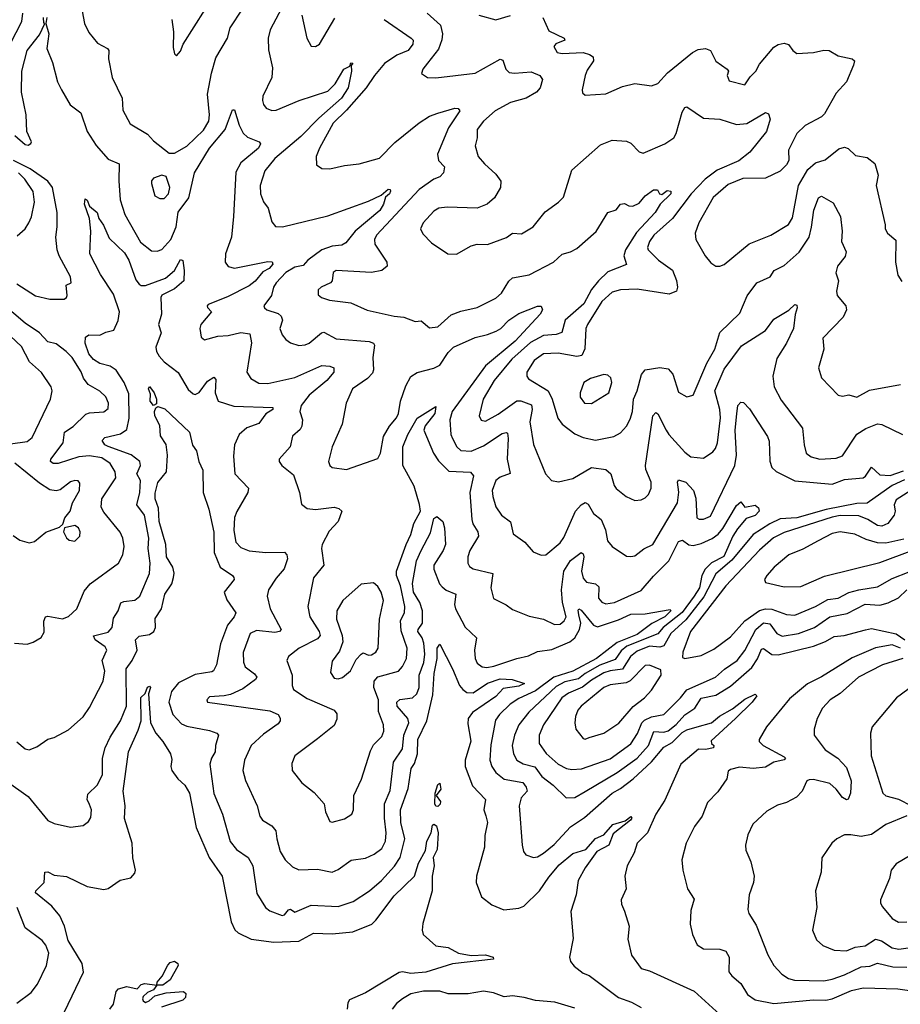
# Model space of a CAD drawing. Extents: x 1443846 to 1577407, y 839182 to 927291.
# Tile 411 of 535: x 1550729 to 1554974, y 895848 to 900594. Entities that reach past the tile are written whole.
import ezdxf

# ---------------------------------------------------------------- set-up
doc = ezdxf.new("R2010")
doc.units = 0

msp = doc.modelspace()

# ---------------------------------------------------------------- linework, layer by layer
at = {"layer": '0CON20XD'}
for points in [[(1551031.1, 900635), (1551041.4, 900575), (1551062.4, 900532.4), (1551105, 900481.2), (1551152.5, 900455), (1551158.8, 900445), (1551156.9, 900405), (1551175.7, 900315), (1551223.1, 900215), (1551227.2, 900157.2), (1551262.6, 900092.6), (1551345, 900041.5), (1551375, 900010), (1551450.6, 899950.6), (1551475, 899950), (1551535, 899983.8), (1551615, 900061.6), (1551640.3, 900105), (1551644.2, 900135), (1551634.6, 900235), (1551653.2, 900336.8), (1551675, 900410.6), (1551730.6, 900505), (1551743.6, 900555), (1551803.9, 900645)], [(1551462, 900595), (1551470, 900535), (1551469.3, 900459.3), (1551475, 900430), (1551485, 900420), (1551505, 900442.5), (1551518, 900475), (1551623.3, 900643.3)], [(1552006.1, 900675), (1551937.3, 900545), (1551927.2, 900505), (1551928.1, 900448.1), (1551947.8, 900362.2), (1551944.6, 900314.6), (1551901.9, 900225), (1551899.7, 900205), (1551905, 900184.2), (1551918, 900168), (1551945, 900156.2), (1551965, 900156.9), (1552075.8, 900204.2), (1552215, 900249.3), (1552250, 900285), (1552291.4, 900355), (1552320, 900370), (1552325, 900386.2), (1552335.8, 900385), (1552326.4, 900373.6), (1552329.1, 900345), (1552312.9, 900265), (1552279.8, 900215), (1552171.3, 900118.7), (1552085, 900031.1), (1551959.7, 899925), (1551911.2, 899865), (1551889.1, 899795), (1551890, 899755), (1551905, 899716), (1551927.1, 899685), (1551945, 899620), (1551962.5, 899597.5), (1551995.8, 899595.8), (1552215, 899648.2), (1552410.4, 899719.6), (1552472.4, 899747.6), (1552505, 899777.1), (1552515.4, 899775.4), (1552517.4, 899767.4), (1552512.5, 899755), (1552492.3, 899737.7), (1552483.5, 899705), (1552465, 899674.6), (1552346.9, 899575), (1552301.7, 899518.3), (1552282.5, 899507.5), (1552235, 899501.9), (1552186.2, 899485), (1552118.2, 899435), (1552095, 899409.2), (1552055, 899400.2), (1552012.5, 899375), (1551965.3, 899325), (1551952.7, 899305), (1551943.3, 899265), (1551906.5, 899215), (1551908.9, 899205), (1551921.4, 899195), (1551975, 899177.2), (1551990.4, 899165), (1551996.1, 899145), (1551983.6, 899105), (1551994.4, 899075), (1552012, 899052), (1552035, 899035.6), (1552075, 899023.6), (1552105, 899026.4), (1552125, 899035.4), (1552183.5, 899085), (1552195, 899088.4), (1552254.5, 899055.5), (1552413.1, 899043.1), (1552434.3, 899035), (1552440, 899025), (1552430.9, 898965), (1552434.6, 898905.4), (1552429.9, 898890.1), (1552406, 898864), (1552333.3, 898815), (1552303.1, 898745), (1552283.3, 898645), (1552235.6, 898535), (1552217.5, 898465), (1552224, 898445), (1552235, 898436), (1552305, 898425.6), (1552455, 898478.8), (1552468.1, 898505), (1552482.5, 898585), (1552511.9, 898635), (1552545.4, 898675), (1552555, 898696.2), (1552564.7, 898754.7), (1552591.2, 898828.8), (1552615.3, 898874.7), (1552645, 898893.5), (1552725, 898914.7), (1552755, 898929.3), (1552795, 898990.4), (1552820.9, 899015), (1552925, 899062.5), (1552985, 899076.5), (1553026.7, 899093.3), (1553048.9, 899105), (1553087.8, 899145), (1553135, 899177.7), (1553225, 899213.6), (1553242.6, 899212.6), (1553248.7, 899195), (1553238.5, 899175), (1553117.1, 899045), (1552975, 898925.8), (1552813.7, 898705), (1552803.1, 898665), (1552807.9, 898595), (1552814.8, 898574.8), (1552836.7, 898535), (1552855, 898517.8), (1552904.8, 898514.8), (1552965, 898539.1), (1553055, 898599.2), (1553074.3, 898604.3), (1553080.6, 898600.6), (1553084.6, 898574.6), (1553079.7, 898475), (1553093.8, 898406.2), (1553045, 898389.2), (1553025, 898373.1), (1553006.2, 898325), (1553009.2, 898295), (1553025, 898246), (1553052.5, 898205), (1553095, 898174.3), (1553108, 898115), (1553164.2, 898075), (1553205, 898029.2), (1553243.2, 898013.2), (1553265, 898014.3), (1553335, 898072.2), (1553352, 898098), (1553408.4, 898225), (1553435, 898255.3), (1553455, 898266.7), (1553468.8, 898258.8), (1553495, 898213.8), (1553531.5, 898185), (1553553.8, 898135), (1553562.7, 898082.7), (1553584.5, 898054.5), (1553655, 898008.6), (1553675, 898005.7), (1553695, 898010), (1553737.1, 898042.9), (1553781.1, 898065), (1553900.3, 898265), (1553906, 898316), (1553900, 898365), (1553905, 898375.7), (1553940.8, 898365), (1553977.5, 898325), (1553988.2, 898288.2), (1553993.5, 898193.5), (1554005, 898186.5), (1554025, 898186.2), (1554058.5, 898201.5), (1554176.5, 898445), (1554185.2, 898495.2), (1554178.7, 898615), (1554185.5, 898694.5), (1554191.5, 898735), (1554205, 898750.9), (1554218.6, 898748.6), (1554248, 898718), (1554334.3, 898585), (1554342.1, 898562.1), (1554344.7, 898465.3), (1554355.6, 898435.6), (1554375.7, 898415.7), (1554465, 898370.6), (1554645, 898355.3), (1554705, 898377.1), (1554795, 898386.4), (1554806.3, 898393.7), (1554835, 898436.7), (1554875, 898400.5), (1554925, 898396.5), (1554989.9, 898419.9)], [(1550685, 900479.6), (1550739.6, 900585), (1550744.8, 900625)], [(1550705.1, 900035.1), (1550755, 899991.6), (1550770.9, 899989.1), (1550783.3, 899996.7), (1550786.1, 900005), (1550763.3, 900055), (1550761.3, 900135), (1550737.4, 900245), (1550740, 900345), (1550765.8, 900445), (1550825, 900520.8), (1550850, 900575), (1550845, 900577.5), (1550843.5, 900605)], [(1550860.9, 900605), (1550855.6, 900575), (1550870, 900525), (1550860.5, 900455), (1550887.2, 900387.2), (1550912.1, 900295), (1550930.6, 900255), (1550972.6, 900182.6), (1551024.4, 900145), (1551054.2, 900054.2), (1551097.6, 899987.6), (1551155, 899921.9), (1551208.5, 899898.5), (1551206.4, 899816.4), (1551213.1, 899725), (1551236.6, 899655), (1551311.9, 899521.9), (1551365, 899479.4), (1551391.3, 899478.7), (1551415, 899486.7), (1551458.1, 899535), (1551483, 899595), (1551493.6, 899666.4), (1551545.2, 899735), (1551571.6, 899855), (1551643.8, 899975), (1551719.3, 900065), (1551731.3, 900095), (1551755, 900160), (1551765, 900160), (1551786.5, 900085), (1551806.1, 900046.1), (1551827.3, 900027.3), (1551884.2, 900005), (1551890.6, 899995), (1551881.1, 899975), (1551795, 899904.4), (1551770.4, 899859.6), (1551760.3, 899645), (1551749.6, 899545), (1551721.2, 899465), (1551720.4, 899425), (1551734.7, 899404.7), (1551765, 899395.9), (1551925, 899428.6), (1551946.2, 899426.2), (1551949.1, 899415), (1551931.1, 899395), (1551902, 899378), (1551865, 899333.3), (1551835, 899311.6), (1551731.6, 899258.4), (1551638.3, 899221.7), (1551632.2, 899215), (1551635, 899206.7), (1551653.1, 899185), (1551602.2, 899125), (1551598.1, 899105), (1551604.2, 899064.2), (1551620.5, 899050.5), (1551685, 899068.2), (1551735, 899072.1), (1551795, 899085.8), (1551839.4, 899079.4), (1551846.9, 899036.9), (1551824.6, 898894.6), (1551844, 898864), (1551882, 898842), (1551925, 898839.6), (1552055, 898869.8), (1552185, 898927.3), (1552224.4, 898924.4), (1552243.8, 898915), (1552242.9, 898895), (1552209.6, 898855), (1552125, 898784.6), (1552085.4, 898735), (1552079.1, 898705), (1552092.5, 898665), (1552090, 898635), (1552080.9, 898619.1), (1552045, 898586), (1552033.5, 898535), (1551979.4, 898475), (1551979.4, 898465), (1551993.1, 898445), (1552049.3, 898399.3), (1552077.3, 898315), (1552088.5, 898258.5), (1552115, 898237.1), (1552155, 898233.5), (1552245, 898244.6), (1552268.2, 898238.2), (1552282, 898225), (1552264.5, 898175), (1552221.5, 898128.5), (1552187.1, 898065), (1552184.5, 898045), (1552194.7, 897965.3), (1552146.3, 897903.7), (1552118.9, 897765), (1552127.1, 897715), (1552172.1, 897645), (1552178.2, 897625), (1552165, 897609.2), (1552076.2, 897565), (1552024.4, 897525), (1552016.5, 897505), (1552043.1, 897435), (1552042.2, 897385), (1552049.4, 897365), (1552115, 897321.6), (1552245, 897266.5), (1552257.4, 897247.4), (1552257.6, 897222.4), (1552245, 897192), (1552165, 897127.8), (1552055, 897046), (1552040.7, 897009.3), (1552043.1, 896975), (1552089.2, 896915), (1552148.9, 896868.9), (1552197.5, 896815), (1552204.2, 896775), (1552225, 896728.8), (1552236, 896726), (1552295, 896741.9), (1552330.8, 896765), (1552338.6, 896785), (1552340, 896855), (1552377.4, 896932.6), (1552419.8, 897070.2), (1552435, 897098.6), (1552475, 897139.2), (1552484.5, 897165), (1552483.5, 897195), (1552458.8, 897258.8), (1552458.8, 897315), (1552436.3, 897375), (1552437.5, 897405), (1552455, 897426.5), (1552555, 897453.1), (1552575, 897475.6), (1552593.6, 897515), (1552597.1, 897565), (1552567.4, 897647.4), (1552565, 897698.1), (1552583.6, 897735), (1552585.7, 897765), (1552565.2, 897865), (1552545.7, 897915), (1552545.7, 897935), (1552591.6, 898065), (1552615, 898111.8), (1552628.9, 898165), (1552661.5, 898225), (1552657.3, 898257.3), (1552630, 898345), (1552576.2, 898445), (1552576.8, 898535), (1552600, 898595), (1552645, 898673.5), (1552735, 898728.8), (1552730.3, 898695), (1552683.8, 898636.2), (1552677.5, 898615), (1552724.7, 898505), (1552747.7, 898467.7), (1552797.6, 898417.6), (1552902.7, 898412.7)], [(1552088.9, 900615), (1552113.1, 900505), (1552135, 900466.2), (1552155, 900464), (1552175, 900476), (1552248.8, 900601.2)], [(1552486.7, 900595), (1552615.6, 900505), (1552625.6, 900495), (1552624.5, 900475), (1552602.5, 900445), (1552547.6, 900422.4), (1552487.6, 900382.4), (1552439.8, 900325), (1552400, 900265), (1552305, 900158.4), (1552239.6, 900095), (1552174.4, 899975), (1552159.2, 899935), (1552160, 899895), (1552185.9, 899875.9), (1552225, 899874.3), (1552295, 899890.8), (1552365, 899899.2), (1552463.6, 899926.4), (1552537.8, 900002.2), (1552655, 900096.2), (1552705, 900128.1), (1552745, 900143.3), (1552826.9, 900166.9), (1552842.5, 900165), (1552851.2, 900155), (1552796.9, 900073.1), (1552742.5, 899945), (1552748.1, 899915), (1552777.5, 899885), (1552771.5, 899855), (1552755, 899836.4), (1552725, 899824.7), (1552654.2, 899775.8), (1552448.9, 899555), (1552439.7, 899535), (1552441.5, 899511.5), (1552498.6, 899425), (1552500.8, 899405), (1552475, 899384.5), (1552425, 899375.4), (1552255, 899385.5), (1552240, 899375), (1552235.8, 899335), (1552227.5, 899325), (1552182.5, 899305), (1552167.9, 899292.1), (1552167.3, 899267.3), (1552184.5, 899254.5), (1552222, 899242), (1552325, 899228.5), (1552405, 899194.4), (1552535, 899164.4), (1552580.3, 899160.3), (1552635, 899139.2), (1552665, 899142), (1552705, 899108), (1552745, 899112.9), (1552808.9, 899171.1), (1552855, 899188.5), (1552935, 899206.4), (1553025, 899251.2), (1553051.9, 899275), (1553087.1, 899332.9), (1553105, 899349.4), (1553185, 899363.8), (1553302.9, 899425), (1553345, 899463.6), (1553385, 899474.6), (1553415, 899490.8), (1553507.7, 899572.3), (1553565, 899663.8), (1553605, 899676.7), (1553625.8, 899704.2), (1553645, 899707.5), (1553665, 899696), (1553685, 899694.3), (1553715, 899710), (1553744.7, 899745.3), (1553785, 899773.8), (1553803.6, 899773.6), (1553814.1, 899754.1), (1553825, 899751.2), (1553849.7, 899770.3), (1553867.4, 899767.4), (1553868.2, 899755), (1553815.8, 899704.2), (1553793.2, 899665), (1553702.3, 899567.7), (1553650, 899485), (1553641.2, 899455), (1553655, 899414), (1553565, 899378), (1553518.9, 899335), (1553486.2, 899293.8), (1553448.8, 899225), (1553358.8, 899145), (1553343.2, 899086.8), (1553315, 899076.9), (1553255, 899071.7), (1553191.7, 899038.3), (1553102.3, 898957.7), (1553016.2, 898855), (1552962.9, 898765), (1552944.5, 898685), (1552953.1, 898663.1), (1552975, 898658.5), (1553035, 898692.5), (1553125, 898756.7), (1553145, 898756.7), (1553196.9, 898736.9), (1553199.8, 898715), (1553188.2, 898655), (1553206, 898546), (1553264.5, 898404.5), (1553293.1, 898373.1), (1553325.8, 898365.8), (1553395, 898382.7), (1553485, 898436.2), (1553555, 898425.9), (1553578.9, 898405), (1553595, 898348.8), (1553605, 898334.3), (1553652, 898295), (1553695, 898277.1), (1553725, 898280), (1553745, 898289.2), (1553760, 898305), (1553773.3, 898335), (1553772.9, 898365), (1553747.7, 898425), (1553745.4, 898445), (1553781.5, 898685), (1553795, 898700), (1553805, 898694), (1553845.7, 898615.7), (1553857.7, 898595), (1553935, 898509.4), (1553965, 898486.9), (1554025, 898481.1), (1554069.8, 898510.2), (1554083.1, 898526.9), (1554092.8, 898555), (1554107.4, 898675), (1554105, 898714.2), (1554080.5, 898805), (1554125, 898910), (1554208.6, 899021.4), (1554324.4, 899095), (1554365, 899150), (1554436.4, 899193.6), (1554465, 899221.2), (1554475, 899217.5), (1554476.9, 899205), (1554467.1, 899172.9), (1554459.1, 899105), (1554425.1, 899034.9), (1554378.5, 898961.5), (1554360.3, 898875), (1554366.2, 898825), (1554400.1, 898760.1), (1554503.1, 898625), (1554510, 898545), (1554520, 898505), (1554545, 898486.7), (1554586.3, 898476.3), (1554665, 898480.4), (1554695, 898490.9), (1554764.4, 898595.6), (1554807.4, 898622.6), (1554865, 898645.5), (1554885, 898642.7), (1554985, 898593.8)], [(1552693.3, 900625), (1552757.5, 900567.5), (1552767.6, 900525), (1552764.1, 900495.9), (1552747.8, 900452.2), (1552695.4, 900384.6), (1552672, 900355), (1552666.2, 900335), (1552695, 900314.4), (1552735, 900313.3), (1552925, 900336.2), (1553045, 900404.2), (1553058.5, 900398.5), (1553073.1, 900355), (1553089.3, 900339.3), (1553115, 900335.5), (1553195, 900342.7), (1553236.2, 900325), (1553249.2, 900305), (1553238.9, 900265), (1553220, 900245), (1553171.4, 900215), (1553095, 900194.7), (1553021.5, 900155), (1552965.4, 900105), (1552933.9, 900065), (1552933.8, 900025), (1552925.5, 899985), (1552940, 899935), (1552969.4, 899899.4), (1553025, 899850), (1553047.8, 899815), (1553046.9, 899785), (1553018.1, 899735), (1552982.5, 899705), (1552935, 899685.6), (1552789.8, 899690.2), (1552750, 899685), (1552725, 899671.4), (1552674, 899615), (1552662, 899585), (1552672.1, 899562.1), (1552715, 899518), (1552792.5, 899465), (1552835, 899463.3), (1552905, 899503.3), (1552935, 899512.5), (1552985, 899510), (1553076.2, 899543.8), (1553105, 899564.2), (1553147.9, 899562.1), (1553204.5, 899595.5), (1553261.7, 899668.3), (1553326.1, 899713.9), (1553351.1, 899738.9), (1553390.8, 899869.2), (1553529.6, 899990.4), (1553585, 900013.8), (1553655, 900008.9), (1553675, 899998.6), (1553715, 899957.5), (1553735, 899950.6), (1553839.2, 899995), (1553882.9, 900025), (1553894, 900046), (1553922.4, 900147.6), (1553935, 900170), (1553945, 900173.8), (1554025, 900118.9), (1554105, 900113.5), (1554185, 900088.2), (1554235, 900093.6), (1554325, 900145.7), (1554339.4, 900139.4), (1554347.5, 900115), (1554329.1, 900055), (1554249.1, 899955), (1554195, 899913.2), (1554091.6, 899868.4), (1554033, 899825), (1553965.7, 899755), (1553875.8, 899635), (1553786.8, 899555), (1553764.7, 899525), (1553755.6, 899495.6), (1553758.5, 899485), (1553808.5, 899435), (1553876.3, 899386.3), (1553895, 899336.2)], [(1552941.9, 900615), (1553025, 900593.2), (1553095, 900614.4)], [(1553250.4, 900605), (1553279.5, 900539.5), (1553354, 900505), (1553356.7, 900495), (1553313, 900477), (1553303.3, 900465), (1553320, 900435), (1553345, 900430.4), (1553445, 900435.7), (1553476.6, 900426.6), (1553493.1, 900415), (1553495.5, 900395), (1553465, 900350), (1553455.6, 900325), (1553441.2, 900255), (1553442, 900242), (1553455, 900230), (1553555, 900235.7), (1553635, 900271.1), (1553695, 900285.7), (1553775.5, 900274.5), (1553805, 900285.8), (1553852, 900338), (1553972.9, 900435), (1554000.2, 900449.8), (1554035, 900455.5), (1554058.8, 900445), (1554085, 900394.2), (1554140, 900355), (1554146.7, 900345), (1554140, 900325), (1554148.8, 900298.8), (1554225, 900280), (1554251.1, 900318.9), (1554277.5, 900345), (1554295, 900378.8), (1554365, 900460.9), (1554385, 900473.8), (1554415, 900480.4), (1554435, 900473.8), (1554456.4, 900445), (1554475, 900431.6), (1554555.9, 900435.9), (1554605, 900447), (1554630.6, 900445), (1554675, 900419.8), (1554742.9, 900405), (1554753.1, 900395), (1554748.2, 900375), (1554715.2, 900294.8), (1554665, 900239.5), (1554609.3, 900140.7), (1554594, 900126), (1554515, 900084.4), (1554475.5, 900045), (1554435.5, 899965), (1554436.7, 899915), (1554425.3, 899894.7), (1554395, 899864.4), (1554325, 899829.4), (1554215, 899828.7), (1554145, 899799.2), (1554072.6, 899737.4), (1554003.5, 899615), (1553985.7, 899565), (1553988.6, 899535), (1554034, 899455), (1554061.3, 899421.3), (1554085, 899405.8), (1554105, 899405.7), (1554125, 899414.3), (1554245, 899513.3), (1554350.8, 899555), (1554435, 899606.7), (1554455, 899638.1), (1554483.1, 899795), (1554529, 899871), (1554565, 899904.5), (1554611.2, 899918.8), (1554677.9, 899972.1), (1554705, 899980), (1554723.1, 899973.1), (1554758.5, 899938.5), (1554815, 899930), (1554850.6, 899900.6), (1554866.9, 899845), (1554857.5, 899795), (1554901.2, 899605), (1554901.2, 899585), (1554912.5, 899565), (1554951.9, 899531.9), (1554950.8, 899425), (1554963, 899363), (1554981.2, 899331.2)], [(1550715, 899320), (1550805, 899262.9), (1550875, 899246.4), (1550943.3, 899246.7), (1550955.4, 899254.6), (1550958.9, 899265), (1550953.3, 899315), (1550977.5, 899325), (1550975, 899353.8), (1550919.2, 899455), (1550910.2, 899485), (1550903.6, 899545), (1550910.5, 899595), (1550910.5, 899665), (1550887.2, 899785), (1550865, 899814.8), (1550779.4, 899875), (1550699.5, 899915)], [(1550717.4, 899552.6), (1550755, 899586), (1550773.1, 899615), (1550786.1, 899643.9), (1550800.8, 899715), (1550793.6, 899765), (1550754.2, 899825), (1550723.5, 899855)], [(1551425, 899732), (1551446.7, 899755), (1551453.1, 899785), (1551435, 899837.5), (1551415, 899844), (1551375, 899830), (1551365, 899816.7), (1551364.4, 899804.4), (1551381.2, 899745), (1551405, 899732), (1551425, 899732)], [(1550715, 897113.3), (1550755, 897078.8), (1550775, 897074.2), (1550811.2, 897088.8), (1550864.4, 897125.6), (1550895, 897134), (1550965, 897170.8), (1551035, 897234.2), (1551065, 897278), (1551131.5, 897405), (1551139.6, 897455), (1551126.6, 897505), (1551149.4, 897555), (1551140.7, 897570.7), (1551092.9, 897605), (1551085.7, 897624.3), (1551155, 897642.4), (1551174.6, 897665), (1551180.7, 897709.3), (1551203.3, 897745), (1551217.4, 897782.6), (1551230.7, 897789.3), (1551285, 897795.4), (1551309.2, 897815), (1551355.2, 897924.8), (1551358.1, 897975), (1551348.9, 898045), (1551351.9, 898095), (1551330.9, 898205), (1551294.5, 898255), (1551308.1, 898315), (1551312.2, 898372.2), (1551294.7, 898404.7), (1551311.6, 898445), (1551308.9, 898465), (1551266.2, 898496.2), (1551155, 898536.2), (1551139.6, 898545), (1551127.5, 898565), (1551140.5, 898579.5), (1551215, 898597.8), (1551245, 898617.8), (1551256.5, 898673.5), (1551255, 898790.8), (1551232.6, 898845), (1551194, 898905), (1551165, 898924.3), (1551115, 898936.8), (1551085, 898956.1), (1551062.8, 898982.8), (1551044.7, 899035), (1551046.5, 899063.5), (1551062.5, 899075), (1551116.2, 899073.8), (1551145, 899088.2), (1551182.9, 899097.1), (1551204.6, 899144.6), (1551210, 899185), (1551180.8, 899270.7), (1551119.5, 899365), (1551068, 899465), (1551072.9, 899575), (1551065.6, 899635), (1551041.8, 899705), (1551045, 899730), (1551055, 899724), (1551065.7, 899695), (1551102.5, 899665), (1551110.6, 899635), (1551133.6, 899603.6), (1551160.8, 899540.8), (1551235, 899470.8), (1551255, 899434.4), (1551289.4, 899339.4), (1551305, 899319.1), (1551315, 899312.1), (1551335, 899312.5), (1551431.6, 899348.4), (1551475.9, 899385), (1551505, 899437.5), (1551515, 899433.3), (1551522.9, 899385), (1551520, 899335), (1551475, 899296.9), (1551415, 899265.4), (1551410, 899255), (1551412.3, 899175), (1551397.9, 899125), (1551411.6, 899085), (1551385.2, 899015), (1551388.6, 898995), (1551402, 898972), (1551425, 898944.7), (1551492.5, 898892.5), (1551541.3, 898811.3), (1551565, 898790), (1551575, 898787.1), (1551595, 898796.2), (1551635, 898850.9), (1551665, 898870), (1551675, 898860), (1551671.6, 898795), (1551686, 898755), (1551761.1, 898731.1), (1551948.8, 898725), (1551949.2, 898715), (1551915.3, 898694.7), (1551882, 898648), (1551825, 898627.1), (1551786.5, 898595), (1551765.3, 898544.7), (1551760.2, 898490.2), (1551766.5, 898405), (1551832, 898335), (1551828.6, 898315), (1551775.9, 898224.1), (1551765.4, 898195), (1551761.9, 898131.9), (1551770.5, 898075), (1551795, 898050.5), (1551835, 898034.5), (1551916.2, 898026.2), (1552005, 898027.8), (1552016.9, 898015), (1552020.4, 897995), (1552003.4, 897946.6), (1551965, 897902.5), (1551929.1, 897845), (1551922.5, 897815), (1551936, 897755), (1551990, 897655), (1551981.2, 897645), (1551959.7, 897640.3), (1551870.9, 897649.1), (1551840.6, 897635), (1551806.8, 897543.2), (1551807.7, 897497.7), (1551815.5, 897475), (1551861.7, 897441.7), (1551871.8, 897425), (1551866.1, 897413.9), (1551805, 897367.9), (1551745, 897340.9), (1551715, 897334.4), (1551645, 897330), (1551632, 897315), (1551635, 897304), (1551935, 897263.3), (1551975, 897245.5), (1551985, 897226.7), (1551985.5, 897215), (1551975, 897200), (1551905, 897150), (1551844.5, 897095), (1551813.1, 897025), (1551805.6, 896975), (1551817.2, 896927.2), (1551874.4, 896805), (1551886.9, 896755), (1551900, 896735), (1551945, 896708.1), (1551964.4, 896685), (1551968.8, 896645), (1551985.4, 896585.4), (1552009.4, 896545), (1552045, 896510.6), (1552075, 896495.5), (1552165, 896498.8), (1552235, 896484.3), (1552265, 896497.1), (1552327.6, 896542.4), (1552396.9, 896553.1), (1552438.3, 896571.7)], [(1553895, 899336.2), (1553900, 899305), (1553895, 899286), (1553859.9, 899270.1), (1553705, 899295.2), (1553625, 899291.6), (1553585, 899280.7), (1553534.7, 899235), (1553465.8, 899124.2), (1553458.7, 899105), (1553453.4, 899006.6), (1553439.6, 898975), (1553415, 898970), (1553325, 898985.7), (1553255, 898983.3), (1553209, 898951), (1553174.6, 898895), (1553174.4, 898875), (1553182.6, 898862.6), (1553276.9, 898805), (1553296.5, 898765), (1553323.4, 898673.4), (1553344.7, 898644.7), (1553405, 898598.1), (1553445, 898580), (1553505, 898567.9), (1553593.3, 898585), (1553625, 898601.9), (1553655, 898634.3), (1553671.6, 898668.4), (1553683.9, 898706.1), (1553688.6, 898765), (1553706.2, 898805), (1553726.4, 898883.6), (1553745, 898905.4), (1553815, 898917.8), (1553855, 898911.3), (1553878.2, 898885), (1553905, 898798.8), (1553945, 898776), (1553975.7, 898784.3), (1554042, 898938), (1554080, 899005), (1554103.8, 899086.2), (1554201.4, 899178.6), (1554236.4, 899263.6), (1554282.2, 899325), (1554346.2, 899353.8), (1554366.7, 899385), (1554415, 899409.2), (1554486.4, 899473.6), (1554535, 899545.5), (1554545.6, 899594.4), (1554557.9, 899675), (1554579.5, 899735), (1554595, 899742.5), (1554651.2, 899711.2), (1554685.6, 899645), (1554693.6, 899575), (1554690.9, 899525), (1554713.1, 899475), (1554707.6, 899452.4), (1554671.9, 899405), (1554663.1, 899373.1), (1554675.6, 899335), (1554666.9, 899285), (1554670, 899265), (1554710.8, 899215), (1554714.3, 899195), (1554699.4, 899160.6), (1554601.2, 899058.8), (1554605.6, 899005), (1554580.6, 898915), (1554595, 898868), (1554675, 898784.2), (1554695, 898779.2), (1554725.8, 898785.8), (1554765, 898774), (1554825, 898807.8), (1554975, 898835.6)], [(1550705, 897588.1), (1550765, 897583.3), (1550795, 897593.1), (1550833.4, 897616.6), (1550847.5, 897642.5), (1550845.5, 897695), (1550854.2, 897715), (1550865, 897718.9), (1550935, 897705.6), (1550965, 897717.1), (1551005, 897754), (1551040.4, 897839.6), (1551069.4, 897875), (1551205, 897974.4), (1551226.8, 898015), (1551232.2, 898055), (1551226.8, 898095), (1551213.3, 898123.3), (1551135, 898219.5), (1551122.7, 898245), (1551124.7, 898285), (1551192.7, 898385), (1551189.2, 898415), (1551165, 898453.9), (1551125, 898482.7), (1551065, 898492.2), (1551015, 898486.9), (1550914.1, 898454.1), (1550891.2, 898455), (1550878.6, 898465), (1550878.9, 898475), (1550939.2, 898555), (1550945.5, 898605), (1550986.4, 898633.6), (1551048.1, 898691.9), (1551065, 898698.8), (1551135, 898703.3), (1551155, 898720), (1551156.9, 898745), (1551145, 898775.6), (1551115, 898803.5), (1551058.6, 898835), (1551036.4, 898866.4), (1551025, 898895.8), (1550981.8, 898965), (1550953.2, 898995), (1550905, 899032), (1550865, 899040.4), (1550825.3, 899085), (1550755, 899131.5), (1550646.5, 899225)], [(1550685, 898550), (1550765, 898561.2), (1550789.5, 898580.5), (1550877.8, 898765), (1550885.5, 898804.5), (1550881.1, 898825), (1550834, 898894), (1550776.5, 898945), (1550738.3, 899018.3), (1550685, 899068.9)], [(1553485, 898743.1), (1553568.9, 898795), (1553583.1, 898845), (1553578.1, 898868.1), (1553565, 898881.2), (1553545, 898884), (1553480, 898865), (1553449.2, 898845), (1553431.4, 898795), (1553431.4, 898775), (1553452, 898745), (1553485, 898743.1)], [(1551375, 898734), (1551358.2, 898755), (1551359.2, 898789.2), (1551350, 898815), (1551355, 898826.2), (1551378.1, 898795), (1551388.5, 898765), (1551388.3, 898741.7), (1551375, 898734)], [(1550664.4, 896925), (1550769.5, 896849.5), (1550865, 896734.5), (1550895, 896719.6), (1550975, 896701.9), (1551035, 896710), (1551061.2, 896728.8), (1551072.3, 896747.7), (1551075.7, 896785), (1551065, 896811.2), (1551054.4, 896835), (1551058.3, 896861.7), (1551104.7, 896905.3), (1551128.5, 896955), (1551129.1, 897035), (1551142.1, 897085), (1551165.3, 897135), (1551215.6, 897214.4), (1551243.6, 897285), (1551242.5, 897465), (1551271.1, 897505), (1551295.9, 897555), (1551288.2, 897605), (1551305, 897623.1), (1551355, 897630.6), (1551375.9, 897645), (1551383.4, 897665), (1551381.8, 897708.2), (1551413.5, 897755), (1551429.7, 897825), (1551462, 897875), (1551471.2, 897905), (1551473.4, 897926.6), (1551466.7, 897955), (1551437.7, 898005), (1551433.2, 898065), (1551401.8, 898175), (1551399.2, 898239.2), (1551381.7, 898285), (1551381.6, 898311.6), (1551395, 898362.5), (1551436.6, 898415), (1551441.5, 898495), (1551435, 898546.7), (1551408.6, 898588.6), (1551405, 898637.5), (1551380.8, 898685), (1551378.8, 898705), (1551385, 898723.3), (1551395, 898730), (1551428.8, 898718.8), (1551547.5, 898605), (1551563, 898543), (1551581.2, 898515), (1551592.9, 898465), (1551612.1, 898422.1), (1551614, 898315), (1551641.5, 898235), (1551664.5, 898124.5), (1551666, 898025), (1551695.3, 897955), (1551755.3, 897915.3), (1551762.2, 897905), (1551763.1, 897895), (1551714.4, 897835), (1551727.2, 897797.2), (1551770.6, 897735), (1551762.7, 897715), (1551731.4, 897675), (1551697.5, 897585), (1551677.2, 897485), (1551664.1, 897455.9), (1551655, 897450), (1551575, 897438), (1551495, 897397.7), (1551460.3, 897355), (1551447.5, 897305), (1551467.5, 897245), (1551509.6, 897199.6), (1551535, 897188.7), (1551645, 897167.5), (1551678.8, 897155), (1551688, 897145), (1551673.3, 897095), (1551672.1, 897065), (1551654.2, 897035), (1551646.5, 897005), (1551665, 896863.8), (1551707.7, 896765), (1551743.2, 896633.2), (1551774.4, 896595), (1551830.9, 896555), (1551852.9, 896515), (1551872.3, 896382.3), (1551914, 896315), (1551935, 896298.6), (1551995, 896276.5), (1552005, 896280), (1552025, 896303.6), (1552035, 896306.4), (1552055, 896292.7), (1552135, 896325.5), (1552265, 896319.6), (1552336, 896344), (1552415, 896394.5), (1552472.7, 896445), (1552536.7, 896513.3), (1552563.9, 896555), (1552585.5, 896645), (1552566.2, 896725), (1552565.5, 896785), (1552602.1, 896887.9), (1552617.1, 896985), (1552631.7, 897008.3), (1552647.6, 897055), (1552648.4, 897125), (1552691.4, 897215), (1552720.4, 897340.4), (1552727.3, 897442.7), (1552741.4, 897515), (1552742.2, 897565), (1552755, 897584.2), (1552816.2, 897465), (1552849.2, 897385), (1552864.8, 897364.8), (1552885, 897351.3), (1552915, 897348.9), (1552985, 897396), (1553045, 897417.5), (1553103.3, 897413.3), (1553162.5, 897395), (1553135, 897381.5), (1553059.7, 897370.3), (1553025, 897331.2), (1552912.2, 897255), (1552891.1, 897225), (1552889.5, 897199.5), (1552903.7, 897116.4), (1552877.3, 897025), (1552876.9, 896995), (1552911.8, 896901.8), (1552974.4, 896835), (1552966.7, 896785), (1552976.8, 896756.8), (1552983.8, 896725), (1552972, 896662), (1552970, 896605), (1552930.9, 896465), (1552929.5, 896435), (1552955.5, 896365.5), (1553005, 896328.1), (1553063.8, 896303.8), (1553135, 896311.1), (1553159.4, 896320.6), (1553235.4, 896395), (1553279.3, 896460.7), (1553329.2, 896520.7), (1553395.5, 896574.5), (1553458.1, 896595), (1553505, 896646.7), (1553545, 896665.3), (1553588.7, 896715), (1553647.2, 896732.8), (1553675, 896753.1), (1553679.6, 896745), (1553673.3, 896735), (1553590.2, 896669.8), (1553568.9, 896615), (1553511.8, 896585), (1553454.5, 896505.5), (1553420.8, 896445), (1553412.2, 896375), (1553386.4, 896295), (1553396.9, 896165), (1553379.2, 896075), (1553383.8, 896055), (1553401.7, 896031.7), (1553445, 895998), (1553475, 895987.5), (1553615, 895881.4), (1553679.1, 895859.1), (1553725, 895832.5)], [(1550697.9, 898107.9), (1550730, 898085), (1550775, 898072), (1550801.2, 898078.8), (1550855, 898123.3), (1550921.9, 898148.1), (1550937.9, 898162.1), (1550947.5, 898192.5), (1550972.5, 898225), (1550983.1, 898265), (1551017.1, 898325), (1551019.7, 898359.7), (1551011.4, 898371.4), (1550995, 898373.1), (1550974, 898366), (1550925, 898328.1), (1550905, 898323.5), (1550875, 898327.8), (1550825, 898359.5), (1550706.2, 898456.2)], [(1552902.7, 898412.7), (1552916.2, 898395), (1552899.3, 898315), (1552909.1, 898185), (1552914.3, 898164.3), (1552937.7, 898125), (1552940.8, 898105), (1552899.6, 898035), (1552890, 898005), (1552888.9, 897975), (1552897.9, 897957.9), (1552915, 897946.5), (1553010, 897925), (1553000.5, 897855), (1553013.6, 897803.6), (1553073.7, 897773.7), (1553105, 897750.8), (1553185, 897718.6), (1553255, 897704.5), (1553308, 897678), (1553335, 897680.4), (1553354.2, 897695.8), (1553363.4, 897715), (1553346.4, 897785), (1553341.7, 897845), (1553353, 897935), (1553385, 897986.6), (1553435, 898025.6), (1553445, 898020), (1553448.7, 898005), (1553437.3, 897935), (1553445, 897901.4), (1553462.3, 897882.3), (1553505.3, 897875.3), (1553520.9, 897860.9), (1553519.2, 897805), (1553535, 897786.2), (1553555, 897779.1), (1553596, 897784), (1553725, 897842), (1553785, 897912.1), (1553858.8, 897985), (1553905, 898078.8), (1553925, 898084.6), (1553955, 898063.3), (1553975, 898058.8), (1554015, 898069.2), (1554067, 898093), (1554096.2, 898113.8), (1554118.7, 898141.4), (1554185, 898252), (1554205, 898270), (1554225, 898244), (1554275, 898253.3), (1554290.7, 898240.7), (1554293.8, 898225), (1554275, 898204.4), (1554230.8, 898189.2), (1554189.7, 898140.3), (1554167.1, 898105), (1554122.8, 898007.2), (1554064.7, 897975.3), (1554032.8, 897945), (1554017.6, 897915), (1554006.1, 897855), (1553981, 897815), (1553922.9, 897737.1), (1553831.1, 897665), (1553805, 897633.4), (1553656.4, 897573.6), (1553628.5, 897551.5), (1553599.2, 897510.8), (1553525, 897483.2), (1553455, 897443.1), (1553423.7, 897416.3), (1553357.3, 897402.7), (1553315, 897380.5), (1553183.4, 897256.6), (1553135.2, 897194.8), (1553114.2, 897145), (1553103.8, 897095), (1553109.7, 897055), (1553126.2, 897025), (1553156.6, 897006.6), (1553212.7, 896992.7), (1553246.4, 896946.4), (1553300.8, 896905), (1553363, 896843), (1553405, 896845.4), (1553455, 896873.1), (1553608.8, 896965), (1553705, 897034.4), (1553761.1, 897095), (1553786.4, 897163.6), (1553835, 897160.3), (1553855, 897166.7), (1553893.6, 897196.4), (1553935, 897243.1), (1553984.5, 897275.5), (1554015, 897323.3), (1554085, 897337.7), (1554155, 897381.1), (1554258.2, 897471.8), (1554285, 897513.8), (1554305, 897560.4), (1554315, 897563.2), (1554355, 897533.6), (1554385, 897533.1), (1554556.3, 897573.7), (1554613.4, 897596.6), (1554655, 897621), (1554704.2, 897625.7), (1554806.7, 897653.3), (1554835, 897658.9), (1554955, 897633.9), (1554995.2, 897605.2)], [(1554993.6, 898376.4), (1554935, 898348), (1554815, 898262.7), (1554765, 898261.6), (1554616.9, 898233.1), (1554475, 898193.4), (1554395, 898188.3), (1554345, 898163.8), (1554265, 898112.3), (1554161.4, 897988.6), (1554085, 897922.5), (1554027.3, 897812.7), (1553939.6, 897700.4), (1553867.5, 897635), (1553835, 897575.2), (1553815, 897569.7), (1553765, 897573.5), (1553705, 897549.5), (1553672.8, 897525), (1553635, 897463.1), (1553575, 897455.4), (1553545, 897445.1), (1553485, 897410.7), (1553443, 897377), (1553375, 897348.1), (1553343.2, 897325), (1553254.1, 897195), (1553232.9, 897145), (1553233.6, 897105), (1553267.7, 897057.7), (1553325.6, 897005), (1553365, 896985.3), (1553390.1, 896980.1), (1553437.1, 896982.9), (1553575, 897031.6), (1553675.7, 897104.3), (1553706.9, 897153.1), (1553729, 897205), (1553741.6, 897218.4), (1553775, 897234.2), (1553835, 897245.3), (1553915.3, 897325), (1553945.6, 897364.4), (1554082.7, 897425), (1554126, 897464), (1554187.5, 897505), (1554225, 897553.8), (1554278.1, 897655), (1554315, 897686.5), (1554345, 897682.5), (1554379.3, 897635), (1554405, 897622.4), (1554482.9, 897635), (1554561.1, 897665), (1554635, 897715.2), (1554717.7, 897732.3), (1554805, 897777.4), (1554875, 897771.8), (1554915, 897783.5), (1554965, 897806.6), (1555005, 897845.2)], [(1555025.5, 898325), (1554955, 898279.1), (1554944.6, 898255), (1554948.9, 898225), (1554943.8, 898205), (1554914.1, 898165.9), (1554885, 898152.3), (1554865, 898155.2), (1554817.8, 898185), (1554775, 898201.7), (1554685, 898204.6), (1554645, 898196.8), (1554415, 898121.7), (1554363.2, 898096.8), (1554295, 898037.6), (1554133.8, 897865), (1553962.2, 897645), (1553925.8, 897545), (1553925, 897520), (1553935, 897514.2), (1554015, 897528.9), (1554075, 897560.4), (1554155, 897619.2), (1554224.1, 897695.9), (1554295, 897745.9), (1554325, 897753.9), (1554355, 897753.2), (1554425, 897727.5), (1554465, 897723.6), (1554564.8, 897765.2), (1554625, 897799.4), (1554675, 897805.2), (1554726.8, 897833.2), (1554775, 897846.2), (1554865, 897859.5), (1554935, 897900), (1555016.8, 897933.2)], [(1552438.3, 896571.7), (1552475, 896598.5), (1552492.9, 896635), (1552496.3, 896675), (1552487.4, 896745), (1552487.1, 896815), (1552515, 896878.8), (1552530.5, 897015), (1552575, 897080), (1552580.2, 897145), (1552604.3, 897205), (1552599.7, 897225), (1552548.9, 897285), (1552547.5, 897305), (1552562.4, 897317.6), (1552622.9, 897325), (1552644.1, 897345), (1552655.2, 897375), (1552655.5, 897435), (1552678, 897495), (1552682.5, 897535), (1552678, 897588), (1552669, 897615), (1552649.1, 897645), (1552649.6, 897655), (1552670.8, 897685), (1552671.3, 897745), (1552657.6, 897785), (1552627.7, 897835), (1552623.1, 897876.9), (1552642.2, 897985), (1552665.2, 898034.8), (1552709, 898121), (1552725, 898188.9), (1552739.8, 898199.8), (1552769.2, 898175), (1552777.3, 898145), (1552782.4, 898065), (1552770.8, 898035), (1552726, 897965), (1552726.2, 897945), (1552753.6, 897875), (1552765, 897859.6), (1552785, 897844.7), (1552832.2, 897825), (1552825.9, 897775), (1552829.6, 897755), (1552876.6, 897666.6), (1552931.4, 897615), (1552921.8, 897555), (1552924.5, 897515), (1552935, 897492.9), (1552958, 897475), (1552981.2, 897471.2), (1553015, 897477.3), (1553125, 897515.2), (1553181.7, 897528.3), (1553225, 897548.9), (1553295, 897557.6), (1553381.8, 897595), (1553405.7, 897615), (1553427.5, 897655), (1553433.9, 897685), (1553424.5, 897724.5), (1553421.7, 897748.3), (1553425, 897754.3), (1553435, 897748.5), (1553495, 897675.4), (1553515, 897667.2), (1553615, 897700.4), (1553675, 897729.2), (1553745, 897730.9), (1553865, 897751.2), (1553867.5, 897745), (1553839.7, 897715), (1553776.8, 897683.2), (1553705, 897631.1), (1553608.7, 897591.3), (1553510.2, 897515), (1553396.1, 897453.9), (1553303.7, 897425), (1553215, 897358.9), (1553135, 897322.3), (1553093.4, 897295), (1553042.5, 897245), (1553023.1, 897216.9), (1553001.1, 897098.9), (1552995.8, 897025), (1553005, 896994.3), (1553023.8, 896965), (1553065, 896933.3), (1553155, 896917.6), (1553171.2, 896895), (1553175.3, 896874.7), (1553146.4, 896843.6), (1553137.1, 896805), (1553151.9, 896615), (1553158.6, 896585), (1553169.1, 896569.1), (1553205.7, 896555.7), (1553225, 896558.9), (1553255, 896576.5), (1553305, 896617.9), (1553385, 896702.7), (1553452.3, 896747.7), (1553585, 896865.3), (1553625, 896887.7), (1553685.8, 896934.2), (1553775, 897017.1), (1553835, 897086.8), (1553875, 897109.3), (1553922.1, 897157.9), (1553945, 897171.1), (1553995.7, 897185.7), (1554064.7, 897205.3), (1554102.4, 897237.6), (1554165, 897272.7), (1554225, 897318.6), (1554275, 897342.5), (1554283.3, 897335), (1554260.8, 897305), (1554179.7, 897225), (1554061.7, 897118.3), (1554064.7, 897104.7), (1554075.6, 897095), (1554073.8, 897085), (1554035, 897077), (1554001.7, 897078.3), (1553916.1, 897005), (1553838.4, 896831.6), (1553796, 896765), (1553755.2, 896674.8), (1553706.2, 896625), (1553691.7, 896578.3), (1553656.9, 896515), (1553645.6, 896465), (1553653.1, 896405), (1553628.8, 896351.2), (1553630.3, 896330.3), (1553645, 896297.5), (1553667.1, 896225), (1553661.3, 896161.3), (1553677.8, 896085), (1553725, 896020.9), (1553765, 896009.7), (1553980.9, 895910.9), (1554122.2, 895782.2)], [(1550995, 898080), (1551018.8, 898105), (1551020.8, 898125), (1551012.5, 898145), (1550995, 898155.4), (1550945.6, 898144.4), (1550940, 898125), (1550955, 898096.2), (1550967.5, 898085), (1550995, 898080)], [(1554990.8, 898089.2), (1554905, 898070.3), (1554865, 898072.6), (1554808.8, 898088.8), (1554755, 898113.5), (1554685, 898125.3), (1554645, 898117.6), (1554578.3, 898081.7), (1554505, 898042), (1554437.1, 898015), (1554365.6, 897955), (1554330.8, 897915), (1554320, 897895), (1554325, 897881.2), (1554415, 897860.9), (1554495, 897861.8), (1554608.8, 897911.2), (1554875, 897976.8), (1555193, 898097)], [(1552265, 897417.1), (1552285, 897423.1), (1552324.2, 897455), (1552350.8, 897509.3), (1552375, 897535.5), (1552385, 897541.5), (1552411.2, 897531.2), (1552425, 897532.5), (1552445.6, 897545), (1552456.7, 897565), (1552463.2, 897705), (1552482.2, 897795), (1552472.1, 897835), (1552455, 897862.5), (1552435, 897878.8), (1552375, 897873.8), (1552286.2, 897795), (1552258.2, 897745), (1552256.8, 897705), (1552283.2, 897625), (1552286.2, 897595), (1552270.6, 897549.4), (1552235, 897502.5), (1552227.7, 897447.7), (1552245, 897420.8), (1552265, 897417.1)], [(1554975, 897564.2), (1554935, 897581.1), (1554855, 897566.2), (1554742.7, 897517.3), (1554595, 897427.1), (1554527.3, 897392.7), (1554439.4, 897320.6), (1554329.1, 897185), (1554294, 897125), (1554294.2, 897115), (1554312.5, 897095), (1554415, 897040.6), (1554420, 897035), (1554415, 897026), (1554365.3, 897014.7), (1554325, 896991.2), (1554265, 896984), (1554199.1, 896990.9), (1554155, 896980), (1554145, 896972.5), (1554138.6, 896935), (1554095, 896872.5), (1554045, 896820.8), (1554019.4, 896755), (1553982.5, 896705), (1553942.2, 896625), (1553920.6, 896545), (1553925.8, 896495), (1553948.6, 896405), (1553980, 896355), (1553965, 896300), (1553961.4, 896235), (1553972.2, 896185), (1553995.4, 896135.4), (1554025.4, 896115.4), (1554105, 896114.5), (1554133.6, 896103.6), (1554148.6, 896075), (1554146.9, 896005), (1554161.4, 895985), (1554205, 895948.6), (1554237.1, 895895), (1554275, 895869.2), (1554365, 895852.2), (1554555, 895869.3), (1554615, 895868.2), (1554645, 895874.7), (1554739.2, 895915), (1554795, 895926.7), (1554963, 895923), (1555065, 895908.1)], [(1554986, 897515), (1554888.6, 897485), (1554772.2, 897425), (1554685, 897345.4), (1554635.7, 897315), (1554599.4, 897275), (1554573.1, 897225), (1554559.2, 897175), (1554558.6, 897145), (1554612.1, 897075), (1554672.9, 897035), (1554715, 896989.2), (1554736.5, 896925), (1554733.8, 896865), (1554723.1, 896836.9), (1554715, 896832.9), (1554695, 896844.5), (1554664.6, 896885), (1554635, 896911.8), (1554555, 896931.9), (1554535, 896930), (1554524, 896925), (1554500.8, 896875), (1554473.4, 896846.6), (1554425, 896821.1), (1554381.5, 896808.5), (1554331.1, 896778.9), (1554263.3, 896716.7), (1554239.4, 896665), (1554228.6, 896615), (1554230.3, 896590.3), (1554254.2, 896535), (1554270, 896465), (1554266.9, 896435), (1554246, 896375), (1554238.6, 896305), (1554244.2, 896285), (1554280, 896230), (1554335, 896086), (1554364, 896035), (1554402.6, 895992.6), (1554435, 895972.2), (1554464, 895964), (1554605, 895961.9), (1554645, 895969), (1554705, 895990.4), (1554785, 896029.3), (1554827.6, 896032.4), (1554865, 896045.9), (1554938.2, 896028.2), (1555005, 896027.3)], [(1553455, 897125.8), (1553475, 897134.2), (1553545, 897155.6), (1553617.2, 897202.8), (1553686.9, 897283.1), (1553740.8, 897325), (1553775, 897362), (1553820.8, 897435), (1553820, 897460), (1553765, 897482.9), (1553745, 897480.5), (1553672.5, 897407.5), (1553652.2, 897397.7), (1553575, 897387.1), (1553545, 897375.7), (1553436.4, 897285), (1553420.4, 897265), (1553408.8, 897235), (1553404.5, 897205), (1553409.4, 897175), (1553445, 897128.6), (1553455, 897125.8)], [(1555065, 897405.5), (1554955.8, 897325), (1554838.1, 897185), (1554830, 897155), (1554833.6, 897045), (1554890, 896865), (1554905, 896852.5), (1554965, 896836.2), (1555028, 896805)], [(1550945, 895811.9), (1551036.2, 896003.8), (1551029.8, 896045), (1550963.3, 896155), (1550945.1, 896225.1), (1550922.3, 896275), (1550885, 896320.4), (1550806, 896385), (1550806.7, 896395), (1550847.5, 896435), (1550850, 896485), (1550865, 896486.7), (1550895, 896470), (1550955, 896464.5), (1551055, 896415.5), (1551135, 896400.8), (1551155, 896406), (1551213.4, 896446.6), (1551265, 896457.1), (1551285, 896480), (1551287.8, 896495), (1551273.9, 896553.9), (1551270.7, 896625), (1551235, 896743.3), (1551237.5, 896805), (1551228.8, 896875), (1551253.6, 897065), (1551301.1, 897168.9), (1551315.3, 897215), (1551312.9, 897327.1), (1551334.2, 897345.8), (1551345, 897376.7), (1551355, 897380.8), (1551360, 897375), (1551350, 897345), (1551360.4, 897205), (1551385, 897155.6), (1551419.4, 897115), (1551455.6, 897055), (1551462.7, 897027.3), (1551458.1, 896995), (1551461.9, 896975), (1551490.8, 896935), (1551525, 896904), (1551548.2, 896865), (1551580.6, 896700.6), (1551643.4, 896555), (1551705.4, 896465), (1551749.3, 896245), (1551766.7, 896206.7), (1551782, 896192), (1551845, 896162.7), (1551955, 896147.8), (1552075, 896152.4), (1552145, 896191.1), (1552235, 896187.3), (1552335, 896196.9), (1552426, 896234), (1552446.6, 896253.4), (1552535, 896370.8), (1552632.5, 896465), (1552651.6, 896528.4), (1552685, 896590), (1552691.1, 896635), (1552712.5, 896675), (1552718.5, 896711.5), (1552725, 896715.8), (1552738.9, 896708.9), (1552747.2, 896675), (1552741.1, 896595), (1552722.2, 896555), (1552727.5, 896515), (1552717.5, 896465), (1552718.1, 896395), (1552672.4, 896237.6), (1552669.4, 896205), (1552674.5, 896184.5), (1552735, 896130), (1552795, 896122.2), (1552845, 896095.3), (1552905, 896083.1), (1552975, 896087.1), (1553011.4, 896075), (1553012.5, 896065), (1552815, 896042.7), (1552687, 896003), (1552615, 895996.4), (1552575, 896004.6), (1552557.9, 896002.1), (1552396.1, 895903.9), (1552319.6, 895870.4), (1552311.1, 895855), (1552308.1, 895825)], [(1552745, 896801.4), (1552735, 896803.3), (1552730.7, 896815), (1552732.5, 896865), (1552745, 896907.5), (1552755, 896914.2), (1552758.7, 896885), (1552737.5, 896855), (1552758.1, 896825), (1552756.6, 896813.4), (1552745, 896801.4)], [(1555005, 896756.8), (1554904.4, 896715), (1554835, 896667.2), (1554785, 896656.9), (1554735, 896664.6), (1554704.6, 896665.4), (1554668, 896645), (1554644, 896625), (1554595.9, 896554.1), (1554592.5, 896485), (1554565.7, 896395), (1554572.2, 896315), (1554551.5, 896205), (1554569.4, 896159.4), (1554601.5, 896131.5), (1554655, 896109.5), (1554715, 896105.4), (1554757.3, 896122.7), (1554805, 896130.3), (1554855, 896161.4), (1554883.4, 896153.4), (1554935, 896120.6), (1554966.4, 896113.6), (1555055, 896127.4)], [(1555025, 896567.5), (1554953.8, 896525), (1554930.8, 896495), (1554922, 896455), (1554878.3, 896351.7), (1554878.8, 896335), (1554887.7, 896317.7), (1554935, 896262), (1554965, 896243.6), (1555005, 896245.5)], [(1550715, 895854.2), (1550785, 895905.8), (1550814.5, 895945.5), (1550858.1, 896035), (1550869.4, 896095), (1550855, 896133.3), (1550838, 896155), (1550756, 896216), (1550716.8, 896315)], [(1551164.4, 895825), (1551181.1, 895848.9), (1551195, 895910.6), (1551205, 895922.9), (1551246, 895934), (1551295, 895922.7), (1551315, 895942.9), (1551332.4, 895947.6), (1551390, 895940), (1551391.4, 895955), (1551415.9, 895984.1), (1551443.5, 896036.5), (1551455, 896048.8), (1551475, 896055.4), (1551491.9, 896045), (1551493.5, 896035), (1551453.9, 895966.1), (1551419.4, 895940.6), (1551390, 895940), (1551375, 895917.1), (1551345, 895905.6), (1551323.8, 895885), (1551321.2, 895875), (1551323.8, 895865), (1551335, 895857.5), (1551354, 895865), (1551381.2, 895888.8), (1551435, 895903.1), (1551519.7, 895909.7), (1551529.8, 895899.8), (1551528.9, 895881.1), (1551515, 895868.6), (1551413.1, 895835)], [(1553161.4, 895881.4), (1553105, 895888.2), (1553065, 895883.9), (1553013.4, 895903.4), (1552965, 895911.1), (1552891.6, 895898.4), (1552795, 895898.8), (1552755, 895911.7), (1552675, 895912.1), (1552615, 895899.1), (1552574.4, 895875), (1552545, 895851.4), (1552524.7, 895825.3)], [(1553405, 895830.1), (1553309.2, 895859.2), (1553215, 895866.1), (1553161.4, 895881.4)]]:
    msp.add_lwpolyline(points, dxfattribs=at)

doc.saveas('drawing.dxf')
